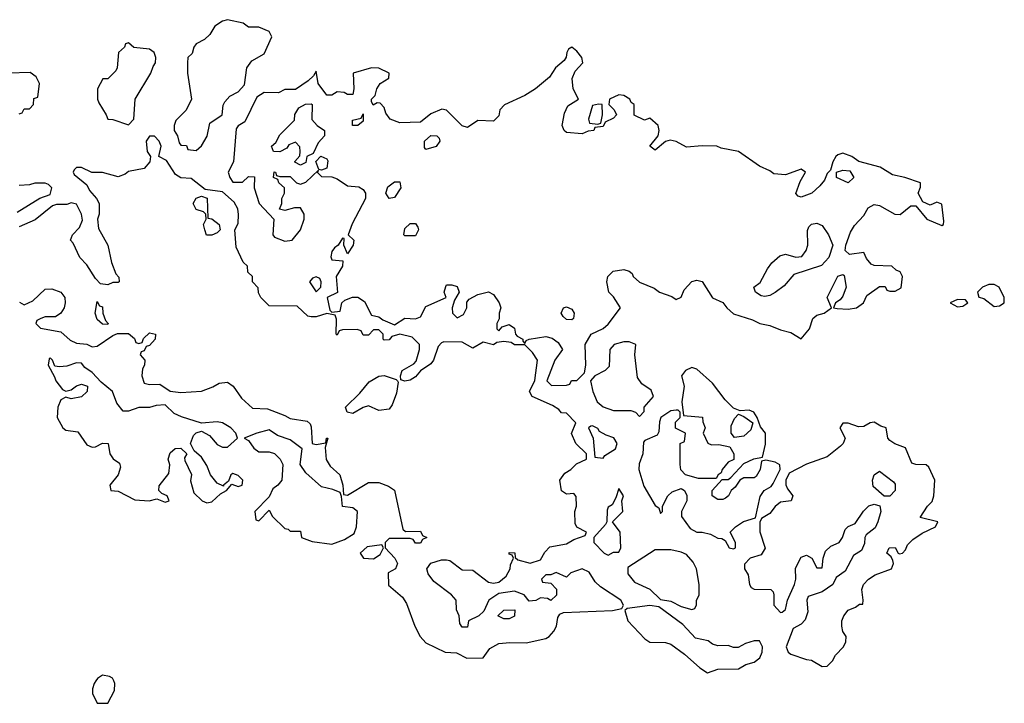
# Model space of a CAD drawing. Header units: inches. Extents: x 2601682 to 2755810, y 449311 to 584050.
# Tile 380 of 505: x 2712533 to 2716309, y 519914 to 522535. Entities that reach past the tile are written whole.
import ezdxf

# ---------------------------------------------------------------- set-up
doc = ezdxf.new("R2010")
doc.units = ezdxf.units.IN
doc.header["$MEASUREMENT"] = 0
doc.layers.add('C7511', color=7, linetype='Continuous')
doc.layers.add('C7512', color=7, linetype='Continuous')

msp = doc.modelspace()

# ---------------------------------------------------------------- linework, layer by layer
at = {"layer": 'C7511', "color": 2, "elevation": 2}
msp.add_lwpolyline([(2712824.8, 520000), (2712818, 519990), (2712811.3, 519970), (2712811.6, 519951.6), (2712830, 519914), (2712870, 519914), (2712896.4, 519963.6), (2712898, 519990), (2712893, 520000)], dxfattribs=at)
at = {"layer": 'C7512', "color": 2, "elevation": 2}
for points in [[(2713330, 522535.1), (2713310, 522529), (2713281, 522510), (2713261.4, 522478.6), (2713240.7, 522459.3), (2713210, 522442), (2713201, 522430), (2713194, 522406), (2713178, 522390), (2713176, 522370), (2713176, 522330), (2713192, 522230), (2713171.3, 522188.7), (2713131.1, 522148.9), (2713124.7, 522130), (2713124.7, 522110), (2713138, 522090), (2713143.6, 522063.6), (2713150, 522054), (2713172.7, 522052.7), (2713178, 522038), (2713210, 522034), (2713230, 522052), (2713251.9, 522088.1), (2713262, 522138), (2713308.7, 522170), (2713312.5, 522207.5), (2713319.3, 522220.7), (2713338, 522242), (2713370, 522258), (2713394.8, 522285.2), (2713404, 522350), (2713422.7, 522377.3), (2713470, 522404.7), (2713499.3, 522470), (2713489, 522490), (2713450, 522506), (2713410, 522506), (2713390, 522522)], [(2712950, 522446), (2712938, 522442), (2712934, 522430), (2712912, 522410), (2712906, 522350), (2712901, 522339), (2712871, 522309), (2712852, 522308), (2712831.3, 522270), (2712831.3, 522230), (2712836, 522216), (2712864.7, 522170), (2712870, 522154), (2712890, 522152), (2712950, 522132), (2712970, 522154), (2712975.3, 522230), (2713035.3, 522330), (2713044, 522356), (2713054, 522370), (2713055.3, 522390), (2713048, 522410), (2713030, 522422), (2712970, 522428)], [(2714650, 522429.2), (2714638, 522422), (2714630.8, 522410), (2714628.2, 522391.8), (2714620.7, 522379.3), (2714587.7, 522350), (2714564.9, 522315.1), (2714510.5, 522269.5), (2714470, 522244), (2714391.6, 522208.4), (2714374, 522190), (2714370, 522166), (2714350, 522146), (2714290, 522148), (2714250, 522122), (2714230, 522128.7), (2714170, 522188.7), (2714152.1, 522192.1), (2714110, 522173.6), (2714070, 522142.7), (2713990, 522139.5), (2713954, 522154), (2713937.2, 522177.2), (2713930, 522198), (2713915.3, 522215.3), (2713903.6, 522216.4), (2713888, 522208), (2713882, 522222), (2713882, 522230), (2713895.3, 522244.7), (2713902, 522270), (2713915.3, 522290), (2713948.7, 522311.3), (2713949, 522330), (2713909.5, 522349.5), (2713882, 522350), (2713811.3, 522330), (2713814, 522270), (2713810, 522248), (2713790, 522248), (2713776.4, 522256.4), (2713750, 522258), (2713730, 522246), (2713710, 522246), (2713677.2, 522290), (2713670, 522338), (2713659.8, 522320.2), (2713638.8, 522301.2), (2713590, 522268), (2713550, 522268), (2713524.7, 522255.3), (2713470, 522256), (2713442.5, 522237.5), (2713396, 522144), (2713370, 522128), (2713362.8, 522117.2), (2713352, 521990), (2713332, 521950), (2713338, 521930), (2713350, 521912), (2713387.3, 521912.7), (2713410, 521934), (2713432.7, 521932.7), (2713432, 521890), (2713451, 521830), (2713507.3, 521770), (2713503, 521710), (2713510, 521700.7), (2713550, 521686), (2713578, 521690), (2713609, 521730), (2713624, 521770), (2713624, 521790), (2713610, 521814), (2713586.4, 521813.6), (2713550, 521804), (2713529.2, 521809.2), (2713538, 521830), (2713538, 521850), (2713548, 521870), (2713548, 521890), (2713526, 521910), (2713522, 521922), (2713506, 521930), (2713508.4, 521951.6), (2713514, 521950), (2713518, 521938), (2713530, 521934), (2713570, 521934), (2713594, 521910), (2713610, 521904.7), (2713630, 521912), (2713678, 521958), (2713674, 521950), (2713690, 521934), (2713730, 521932), (2713750, 521924.7), (2713790, 521898), (2713833.7, 521893.7), (2713850, 521884.7), (2713858.8, 521870), (2713858.8, 521850), (2713807.3, 521752.7), (2713792, 521710), (2713814, 521690), (2713811.3, 521670), (2713790, 521638), (2713775.3, 521670), (2713776.4, 521696.4), (2713770, 521698), (2713754, 521670), (2713739.6, 521660.4), (2713730, 521646), (2713725.4, 521625.4), (2713730, 521614), (2713772, 521610), (2713771, 521590), (2713746, 521550), (2713751, 521489), (2713711.3, 521470), (2713722, 521422), (2713730, 521414), (2713762, 521418), (2713768, 521450), (2713780.2, 521459.8), (2713809.3, 521470.7), (2713830, 521470.7), (2713854.4, 521454.4), (2713882, 521402), (2713910, 521396), (2713924.7, 521384.7), (2713970, 521364.7), (2714010, 521391.3), (2714050, 521388), (2714070, 521396), (2714090, 521436), (2714168, 521470), (2714161.2, 521490), (2714167.3, 521512.7), (2714170, 521518), (2714190, 521518), (2714210, 521512), (2714218, 521490), (2714199.8, 521460.2), (2714191.3, 521430), (2714192, 521410), (2714210, 521392), (2714235.3, 521404.7), (2714248, 521430), (2714248, 521452), (2714256.4, 521463.6), (2714290, 521482), (2714330, 521491.3), (2714350, 521482), (2714371.3, 521450), (2714378, 521430), (2714371.3, 521410), (2714371.3, 521388.7), (2714362, 521370), (2714362, 521350), (2714370, 521342), (2714383.1, 521356.9), (2714410, 521366), (2714430, 521352), (2714434.8, 521330), (2714441.1, 521321.1), (2714462, 521310), (2714462, 521302), (2714470, 521294), (2714475.3, 521304.7), (2714486, 521310), (2714550, 521320.7), (2714574.4, 521314.4), (2714598, 521298), (2714614, 521270), (2714584.7, 521230), (2714554, 521150), (2714572.7, 521132.7), (2714630, 521134), (2714642, 521138), (2714648.4, 521151.6), (2714670, 521152), (2714699, 521181), (2714704, 521210), (2714702, 521290), (2714724, 521330), (2714770, 521350.8), (2714790, 521367.3), (2714837.2, 521430), (2714810, 521472.7), (2714792.7, 521490), (2714784, 521530), (2714788.7, 521550), (2714809.4, 521570.6), (2714850, 521577.3), (2714870, 521571.3), (2714881.4, 521561.4), (2714885.5, 521550), (2714910, 521528.4), (2714966, 521506), (2714986, 521490), (2715034.4, 521474.4), (2715050, 521462.8), (2715070, 521471.3), (2715081.1, 521498.9), (2715110, 521530.7), (2715130, 521536.3), (2715150, 521530.8), (2715189.2, 521469.2), (2715230, 521451.3), (2715244.9, 521430), (2715270, 521407), (2715343.8, 521383.8), (2715371, 521370), (2715410, 521362.4), (2715450, 521345.5), (2715490, 521336), (2715530, 521311), (2715561.2, 521350), (2715574, 521390), (2715590, 521402.8), (2715618, 521410), (2715646, 521430), (2715629, 521470), (2715670, 521551.3), (2715690, 521558), (2715694.8, 521554.8), (2715702.8, 521510), (2715690, 521475.3), (2715679.1, 521460.9), (2715662, 521450), (2715654, 521430), (2715667.3, 521427.3), (2715710, 521424.9), (2715742, 521430), (2715768.7, 521450), (2715782, 521478), (2715830, 521512), (2715851.6, 521511.6), (2715858, 521498), (2715870, 521494), (2715890, 521494), (2715913.2, 521506.8), (2715919, 521550), (2715910, 521568), (2715894.6, 521574.6), (2715878, 521590), (2715810, 521592.3), (2715798, 521598), (2715780.1, 521620.1), (2715770, 521642), (2715714.6, 521634.6), (2715699, 521650), (2715701.2, 521670), (2715719.5, 521720.5), (2715734.2, 521745.8), (2715770, 521784.7), (2715786.8, 521813.2), (2715810, 521826.8), (2715830, 521822.8), (2715889.1, 521789.1), (2715910, 521788.7), (2715950, 521822), (2715970, 521822), (2716012, 521770), (2716070, 521746), (2716075.3, 521750), (2716077.5, 521762.5), (2716070, 521828), (2716050, 521835.3), (2716024, 521824), (2715996.4, 521836.4), (2715978, 521870), (2715987.3, 521892.7), (2715988, 521910), (2715928, 521930), (2715880.1, 521940.1), (2715833.2, 521970), (2715751.5, 521991.5), (2715724, 522010), (2715690, 522023.7), (2715670, 522017.2), (2715662.8, 522010), (2715651, 521990), (2715642, 521958), (2715630, 521946), (2715619.8, 521920.2), (2715602, 521898), (2715570.5, 521869.5), (2715530, 521855.3), (2715518, 521858), (2715509.2, 521869.2), (2715525.8, 521914.2), (2715546, 521950), (2715530, 521962), (2715470, 521940.5), (2715424.5, 521944.5), (2715410, 521956), (2715370, 521973.6), (2715290, 522029.6), (2715222.5, 522042.5), (2715206, 522050), (2715150, 522051.5), (2715090, 522046), (2715050, 522068.7), (2715027.1, 522072.9), (2715010, 522068.7), (2714970, 522035.3), (2714949.2, 522050), (2714982, 522090), (2714985.2, 522110), (2714981.2, 522130), (2714950, 522158), (2714929.3, 522149.3), (2714888.9, 522168.9), (2714888.7, 522210), (2714878, 522218), (2714872.3, 522230), (2714850, 522244.5), (2714830, 522247), (2714794.8, 522230), (2714792, 522210), (2714812, 522190), (2714822, 522170), (2714810, 522158), (2714778, 522142), (2714770, 522126), (2714738, 522122), (2714734, 522110), (2714712.7, 522107.3), (2714690, 522098), (2714630, 522102.7), (2714621.2, 522110), (2714612.7, 522130), (2714622.7, 522177.3), (2714635.3, 522204.7), (2714675.3, 522230), (2714655.1, 522270), (2714652, 522310), (2714662.5, 522337.5), (2714692.8, 522370), (2714689.2, 522390), (2714670, 522414.5)], [(2713610, 521978), (2713588.4, 521988.4), (2713588.4, 521991.6), (2713607.3, 522012.7), (2713608, 522030), (2713607.3, 522047.3), (2713590, 522066), (2713564.7, 522055.3), (2713556.9, 522043.1), (2713530, 522028), (2713506, 522030), (2713498, 522050), (2713515.3, 522064.7), (2713530, 522094), (2713586, 522150), (2713588.4, 522171.6), (2713603.1, 522196.9), (2713628.4, 522211.6), (2713650, 522212), (2713654, 522210), (2713652.7, 522152.7), (2713674, 522130), (2713702, 522110), (2713702, 522090), (2713676.9, 522063.1), (2713658, 522022), (2713634, 522010), (2713630, 521988)], [(2714751.9, 522211.9), (2714730, 522206), (2714714, 522154), (2714718, 522138), (2714750, 522134), (2714762, 522138), (2714768, 522170), (2714766, 522210)], [(2713809.1, 522129.1), (2713808.7, 522150), (2713842, 522158), (2713850, 522174), (2713850, 522146), (2713830, 522129.2)], [(2714090, 522038), (2714084.7, 522044.7), (2714085.2, 522070), (2714109.5, 522090.5), (2714132, 522090), (2714141, 522081), (2714144, 522070), (2714130, 522049)], [(2713690, 521958), (2713680.4, 521960.4), (2713668, 521992), (2713688, 522012), (2713710, 522002), (2713714, 521994), (2713710, 521966)], [(2715710, 521909), (2715666, 521930), (2715666, 521950), (2715690, 521958), (2715716, 521956), (2715731.3, 521930)], [(2713950, 521849.2), (2713937.2, 521870), (2713945.1, 521894.9), (2713970, 521914), (2713990, 521914), (2713994.8, 521890), (2713970, 521854)], [(2713270, 521709), (2713249.3, 521709.3), (2713242, 521730), (2713238, 521750), (2713248, 521770), (2713246, 521790), (2713238, 521798), (2713210, 521808), (2713198, 521830), (2713210, 521851.3), (2713230, 521858), (2713251.3, 521851.3), (2713254, 521774), (2713270, 521772), (2713298, 521750), (2713302, 521730), (2713290, 521718)], [(2714010, 521706), (2714006, 521710), (2714010, 521734), (2714030, 521754), (2714050, 521754), (2714059.6, 521739.6), (2714062, 521730), (2714050, 521706)], [(2715390, 521473.2), (2715376.5, 521476.5), (2715355.3, 521490), (2715348.7, 521510), (2715372.5, 521527.5), (2715400.2, 521579.8), (2715417.2, 521602.8), (2715448, 521630), (2715470, 521636), (2715510, 521624.7), (2715532.9, 521627.1), (2715549, 521650), (2715556, 521670), (2715553.6, 521726.4), (2715559, 521741), (2715569.3, 521750.7), (2715590, 521754.8), (2715610, 521746), (2715634.8, 521710), (2715651, 521670), (2715636.3, 521623.7), (2715607.5, 521592.5), (2715501.4, 521558.6), (2715464.9, 521515.1), (2715430, 521489), (2715410, 521477.2)], [(2713670, 521549), (2713656, 521544), (2713644.7, 521530), (2713670, 521492), (2713688, 521510), (2713689, 521530), (2713683.1, 521543.1)], [(2716270, 521519.6), (2716250, 521519.6), (2716224.9, 521510), (2716206.8, 521490), (2716211.1, 521471.1), (2716230, 521466), (2716270, 521436), (2716290, 521438), (2716308, 521450), (2716309, 521470), (2716289.2, 521510)], [(2716130, 521462), (2716101, 521450), (2716130, 521434), (2716150, 521437.3), (2716169, 521450), (2716160.4, 521460.4)], [(2712870, 521366), (2712850, 521368), (2712830, 521386), (2712822, 521410), (2712830, 521454), (2712838, 521438), (2712850, 521434), (2712852, 521410), (2712862, 521382), (2712872, 521370)], [(2714650, 521384), (2714630, 521385.2), (2714616.5, 521396.5), (2714609.2, 521410), (2714618, 521430), (2714630, 521434), (2714650, 521424.7), (2714658.8, 521410), (2714656, 521390)], [(2714870, 521299.5), (2714850, 521299.5), (2714812, 521290), (2714796, 521270), (2714794, 521206), (2714778, 521190), (2714738, 521170), (2714722, 521150), (2714730.8, 521110), (2714746.8, 521070), (2714770, 521050.8), (2714810, 521037.3), (2714876.9, 521036.9), (2714894, 521030), (2714910, 521014), (2714927.3, 521032.7), (2714928, 521050), (2714964, 521090), (2714955.1, 521115.1), (2714919, 521139), (2714902.7, 521162.7), (2714891.6, 521250), (2714895.1, 521290)], [(2712650, 521238), (2712645.4, 521234.6), (2712642, 521210), (2712666.4, 521166.4), (2712670.8, 521150), (2712696.9, 521116.9), (2712710, 521111.3), (2712730, 521116), (2712750, 521130.8), (2712770, 521138), (2712792, 521130), (2712791.3, 521110), (2712770, 521089.2), (2712730, 521082), (2712710, 521088), (2712690, 521078), (2712678.8, 521050), (2712676, 521010), (2712698, 520970), (2712710, 520961), (2712755.2, 520955.2), (2712790, 520904.7), (2712810, 520896), (2712823.1, 520896.9), (2712850, 520911.3), (2712872, 520910), (2712878, 520870), (2712890.9, 520850.9), (2712914.8, 520834.8), (2712918.8, 520818.8), (2712910.4, 520789.6), (2712878, 520750), (2712882, 520730), (2712910, 520726.8), (2712974, 520694), (2713029.2, 520690.8), (2713058, 520698), (2713090, 520684.7), (2713106, 520690), (2713098, 520710), (2713078, 520718), (2713066, 520730), (2713067.3, 520747.3), (2713104.7, 520795.3), (2713108.9, 520828.9), (2713102, 520850), (2713110, 520874), (2713128.4, 520891.6), (2713150, 520892), (2713174, 520870), (2713164.7, 520855.3), (2713165.4, 520845.4), (2713191.3, 520791.3), (2713187.1, 520767.1), (2713200.7, 520720.7), (2713232, 520690), (2713250, 520682.8), (2713270, 520686.8), (2713303.1, 520716.9), (2713326, 520730), (2713346, 520754), (2713370, 520744.7), (2713386, 520750), (2713388, 520770), (2713370, 520788), (2713350, 520795.3), (2713342, 520790), (2713334, 520766), (2713314, 520750), (2713314, 520746), (2713290, 520758), (2713264, 520790), (2713250, 520826), (2713230, 520858), (2713202, 520882), (2713188, 520910), (2713199, 520941), (2713209.1, 520950.9), (2713230, 520958), (2713260.7, 520940.7), (2713290, 520906), (2713310, 520896), (2713330, 520896), (2713368, 520930), (2713362, 520950), (2713342, 520970), (2713310, 520989.2), (2713290, 520993.2), (2713230, 520988), (2713152.7, 521012.7), (2713124.7, 521024.7), (2713090, 521058), (2713056.4, 521056.4), (2713030, 521048.7), (2712990, 521048.7), (2712950, 521034), (2712930, 521034), (2712904.8, 521064.8), (2712888.7, 521110), (2712845.2, 521145.2), (2712810, 521182), (2712782, 521202), (2712770, 521218), (2712750, 521219), (2712712.8, 521207.2), (2712684.7, 521204.7), (2712667.3, 521207.3), (2712658, 521230)], [(2715110, 521202), (2715086.8, 521190), (2715071.3, 521170), (2715081, 521130), (2715072, 521070), (2715078, 521018), (2715151.1, 521011.1), (2715152.7, 520992.7), (2715162, 520970), (2715154, 520950), (2715171.6, 520911.6), (2715185.4, 520905.4), (2715213.6, 520906.4), (2715256.8, 520896.8), (2715272, 520870), (2715271.6, 520848.4), (2715250, 520839), (2715227.3, 520810), (2715222.8, 520797.2), (2715212, 520790), (2715203.6, 520776.4), (2715136.4, 520776.4), (2715086, 520790), (2715068.7, 520808.7), (2715066, 520830), (2715066, 520910), (2715082, 520918), (2715086, 520950), (2715048.4, 520968.4), (2715048.4, 520991.6), (2715066, 521010), (2715066, 521030), (2715058, 521038), (2715050, 521038), (2715030, 521035.3), (2714992, 521010), (2714986.4, 520993.6), (2714984.5, 520955.5), (2714978, 520942), (2714930, 520922), (2714924.5, 520915.5), (2714922.8, 520870), (2714908.1, 520831.9), (2714907.7, 520810), (2714926.9, 520746.9), (2714970, 520672), (2714983.6, 520663.6), (2714990, 520642), (2714998, 520650), (2714998, 520670), (2715018, 520710), (2715034.6, 520725.4), (2715070, 520738), (2715082, 520730), (2715091, 520711), (2715091, 520690), (2715071, 520650), (2715071, 520630), (2715104.4, 520584.4), (2715130, 520570.8), (2715150.6, 520570.6), (2715182, 520562), (2715210, 520546.8), (2715225.4, 520545.4), (2715238, 520538), (2715254, 520510), (2715270, 520506), (2715278, 520510), (2715278, 520530), (2715258, 520570), (2715278, 520590), (2715309.1, 520610.9), (2715355.3, 520624.7), (2715373.2, 520706.8), (2715388, 520730), (2715414.6, 520745.4), (2715423.1, 520756.9), (2715448.7, 520810), (2715448.4, 520828.4), (2715430, 520839), (2715394, 520846), (2715378, 520842), (2715372, 520810), (2715356.9, 520783.1), (2715350, 520778), (2715310, 520778), (2715294, 520770), (2715276.9, 520743.1), (2715262, 520730), (2715251.1, 520708.9), (2715239.8, 520700.2), (2715230, 520695.3), (2715210, 520695.3), (2715188, 520710), (2715188, 520730), (2715227.3, 520772.7), (2715250, 520772), (2715260.4, 520779.6), (2715310, 520834), (2715348.4, 520851.6), (2715382, 520858), (2715392.5, 520907.5), (2715393.2, 520950), (2715374, 520974), (2715361.2, 521010), (2715348.7, 521030), (2715330, 521038), (2715295.3, 521035.3), (2715270, 521046), (2715238, 521078), (2715190, 521142), (2715130, 521195.3)], [(2713910, 521037.2), (2713870, 521054), (2713850, 521048.7), (2713810, 521025.2), (2713788.7, 521030), (2713782.7, 521050), (2713837.2, 521102.8), (2713872.9, 521147.1), (2713910, 521168), (2713930, 521170.8), (2713976, 521156), (2713982, 521150), (2713984.7, 521144.7), (2713977.3, 521102.7), (2713961.4, 521058.6), (2713950, 521042)], [(2715273.6, 520933.6), (2715261.2, 520950), (2715262, 520978), (2715273.6, 521006.4), (2715290, 521022), (2715310, 521014), (2715344.7, 520990), (2715337.3, 520962.7), (2715310, 520938)], [(2714730, 520978), (2714723.6, 520976.4), (2714714, 520970), (2714732, 520930), (2714738, 520858), (2714770, 520854), (2714776.4, 520863.6), (2714818, 520890), (2714824, 520910), (2714811.3, 520931.3), (2714781.5, 520941.5), (2714756.5, 520956.5), (2714750, 520968)], [(2715810, 520992.3), (2715794, 520990), (2715770, 520975.3), (2715750, 520974), (2715710, 520988.7), (2715690, 520988), (2715678, 520970), (2715698.8, 520930), (2715691.3, 520910), (2715680.4, 520899.6), (2715630, 520858.4), (2715550, 520831.3), (2715483.5, 520796.5), (2715471, 520770), (2715471.1, 520751.1), (2715476.9, 520736.9), (2715498, 520710), (2715491, 520690), (2715450, 520685.2), (2715430, 520669), (2715410, 520641.2), (2715378, 520622), (2715371.1, 520608.9), (2715371.1, 520571.1), (2715391.6, 520508.4), (2715376.9, 520483.1), (2715334, 520470), (2715312.7, 520447.3), (2715312, 520430), (2715327.1, 520407.1), (2715331.3, 520370), (2715338, 520358), (2715350, 520351.3), (2715414, 520350), (2715422, 520342), (2715424.7, 520330), (2715424.7, 520290), (2715450, 520262), (2715456.4, 520263.6), (2715470, 520274), (2715478, 520310), (2715504, 520370), (2715509, 520390), (2715508.4, 520431.6), (2715530, 520474), (2715550, 520482), (2715571.1, 520471.1), (2715590, 520434), (2715610, 520434), (2715614, 520470), (2715622.7, 520497.3), (2715643.2, 520516.8), (2715675.3, 520530), (2715689, 520550), (2715699, 520581), (2715710, 520592), (2715737.2, 520602.8), (2715769.4, 520650.6), (2715790, 520671.3), (2715810, 520678), (2715831.1, 520671.1), (2715836, 520650), (2715824, 520610), (2715813.2, 520586.8), (2715779.8, 520560.2), (2715774, 520550), (2715773, 520527), (2715760.7, 520499.3), (2715730, 520481.2), (2715698.8, 520421.2), (2715664, 520396), (2715650.7, 520369.3), (2715610, 520341.2), (2715556.9, 520323.1), (2715551, 520310), (2715555.9, 520264.1), (2715545.5, 520234.5), (2715530, 520217.2), (2715499.8, 520200.2), (2715472.7, 520130), (2715480.4, 520110), (2715490, 520102.6), (2715550, 520081.6), (2715570, 520078.8), (2715610, 520054.8), (2715630, 520056.3), (2715650, 520077.3), (2715661.4, 520098.5), (2715692, 520130), (2715701.2, 520150), (2715702, 520170), (2715689.3, 520189.3), (2715685.2, 520210), (2715685.2, 520230), (2715693.2, 520250), (2715710, 520271), (2715738, 520282), (2715754, 520294), (2715766, 520294), (2715768, 520310), (2715762, 520350), (2715768.7, 520370), (2715788, 520390), (2715814, 520406), (2715876, 520430), (2715884, 520450), (2715882, 520462), (2715875.3, 520475.3), (2715858, 520490), (2715868, 520510), (2715890, 520512), (2715902, 520490), (2715906.8, 520486.8), (2715918, 520490), (2715930, 520502), (2715938, 520522), (2715958, 520542), (2715993.4, 520566.6), (2716045.2, 520590), (2716054, 520610), (2715986, 520626), (2716014, 520670), (2716032, 520688), (2716039, 520710), (2716042, 520770), (2716019, 520819), (2716008.7, 520828.7), (2715969.2, 520829.2), (2715954.6, 520834.6), (2715930, 520894), (2715889.3, 520909.3), (2715870, 520922), (2715862, 520930), (2715855.3, 520970), (2715836, 520976)], [(2713490, 520962), (2713442, 520950), (2713394, 520930), (2713410, 520922), (2713430, 520892), (2713450, 520878), (2713490, 520878), (2713510, 520872), (2713532, 520850), (2713542, 520830), (2713538, 520770), (2713522, 520750), (2713503.4, 520736.6), (2713490, 520706), (2713434, 520650), (2713438, 520618), (2713450, 520614), (2713490, 520654), (2713502, 520630), (2713550, 520584.7), (2713562, 520582), (2713570, 520574), (2713610, 520574), (2713614, 520550), (2713654, 520534), (2713730, 520524.7), (2713778, 520542), (2713814.8, 520565.2), (2713823.7, 520590), (2713828.7, 520650), (2713810, 520664), (2713770, 520668), (2713767.3, 520707.3), (2713762, 520722), (2713734, 520734), (2713690, 520744), (2713630, 520798), (2713608.7, 520830), (2713615.3, 520890), (2713570, 520924), (2713521.2, 520941.2)], [(2715848.7, 520708.7), (2715805.6, 520745.6), (2715804, 520770), (2715809.4, 520790.6), (2715830, 520804.7), (2715883.6, 520763.6), (2715890, 520754), (2715890.6, 520729.4), (2715870, 520708.7)], [(2714830, 520738), (2714818.8, 520701.2), (2714804.7, 520675.3), (2714790, 520666), (2714785.4, 520654.6), (2714784.7, 520610), (2714779.8, 520600.2), (2714734, 520550), (2714734, 520530), (2714774, 520490), (2714790, 520482), (2714810, 520494), (2714830, 520494), (2714838, 520510), (2714835.3, 520570), (2714806, 520610), (2714846, 520650), (2714842, 520690), (2714848, 520710)], [(2713922, 520522), (2713865.8, 520514.2), (2713838, 520490), (2713851.1, 520471.1), (2713890, 520467.3), (2713915.3, 520484.7), (2713928, 520510)], [(2715030, 520502), (2714970, 520502), (2714864.7, 520435.3), (2714864.7, 520410), (2714890, 520378), (2714950, 520351.3), (2714990, 520312), (2715030, 520306), (2715070, 520284.7), (2715110, 520274), (2715122, 520278), (2715128, 520292), (2715128, 520308), (2715138, 520330), (2715138, 520370), (2715129, 520430), (2715115.5, 520455.5), (2715090, 520484), (2715070, 520494)], [(2714949.1, 520289.1), (2714862, 520278), (2714854, 520270), (2714864.9, 520230), (2714930, 520161.3), (2714950, 520148.9), (2715010, 520147.4), (2715030, 520140.4), (2715082.9, 520102.9), (2715141, 520050), (2715170, 520030.7), (2715210, 520044.4), (2715290, 520045.7), (2715317.7, 520062.3), (2715350, 520071.4), (2715371.9, 520088.1), (2715380.3, 520110), (2715381.3, 520130), (2715370, 520154), (2715350, 520153.2), (2715316.4, 520143.6), (2715288.4, 520128.4), (2715270, 520128), (2715250, 520135.3), (2715210, 520134.5), (2715190, 520140.9), (2715173, 520153), (2715124, 520164), (2715076.2, 520216.2), (2714984, 520284)], [(2714390, 520238), (2714366, 520250), (2714388.9, 520271.1), (2714432, 520272), (2714430, 520248), (2714410, 520238)]]:
    msp.add_lwpolyline(points, close=True, dxfattribs=at)
for points in [[(2712530, 522174), (2712542, 522178), (2712550, 522194), (2712570, 522194), (2712586, 522210), (2712587.3, 522232.7), (2712602, 522238), (2712608, 522290), (2712595.5, 522315.5), (2712572.1, 522332.1), (2712490, 522329.6)], [(2712531.6, 521451.6), (2712550, 521442), (2712583.1, 521456.9), (2712630, 521502), (2712656.4, 521503.6), (2712690.7, 521490.7), (2712706, 521470), (2712706.8, 521450), (2712702.8, 521430), (2712690.7, 521409.3), (2712670, 521395.3), (2712630, 521395.3), (2712614, 521390), (2712598, 521382), (2712594, 521370), (2712612.7, 521352.7), (2712690, 521338), (2712725.8, 521305.8), (2712750, 521294.8), (2712790, 521291), (2712810, 521281), (2712830, 521282.8), (2712890, 521324.7), (2712908, 521332), (2712950, 521332), (2712972.7, 521312.7), (2712978, 521298), (2712990, 521294), (2713002, 521298), (2713007.3, 521312.7), (2713030, 521334), (2713054, 521330), (2713052, 521310), (2713030, 521286), (2713018, 521282), (2713010, 521266), (2712998, 521262), (2712994, 521250), (2713012, 521230), (2713011.3, 521210), (2713004, 521196), (2713000.7, 521170), (2713010, 521141), (2713030, 521136), (2713070, 521138), (2713110, 521111.3), (2713150, 521106), (2713230, 521110.8), (2713272.9, 521127.1), (2713298, 521142), (2713330, 521144.7), (2713351.3, 521130), (2713383.5, 521083.5), (2713425.8, 521045.8), (2713483.6, 521043.6), (2713550, 521018), (2713570, 521006), (2713635.3, 520995.3), (2713646, 520986), (2713650, 520974), (2713654, 520910), (2713670, 520906), (2713707.3, 520912.7), (2713708.7, 520930), (2713714, 520930), (2713704.7, 520895.3), (2713708.3, 520848.3), (2713722.8, 520822.8), (2713761, 520790), (2713771.3, 520750), (2713774, 520714), (2713790, 520712), (2713870, 520761), (2713910, 520761), (2713946.8, 520746.8), (2713970, 520731.3), (2714002, 520582), (2714012.7, 520572.7), (2714070, 520574), (2714078, 520558), (2714094, 520550), (2714078, 520542), (2714070, 520528), (2714050, 520528), (2714042, 520542), (2714030, 520546), (2713950, 520546), (2713934, 520530), (2713934, 520510), (2713971.3, 520470), (2713982, 520450), (2713974, 520430), (2713946, 520414), (2713947.5, 520367.5), (2714000.5, 520320.5), (2714016.7, 520296.7), (2714048.2, 520210), (2714068.8, 520170), (2714090, 520145.7), (2714164.7, 520110), (2714207.7, 520107.7), (2714247.5, 520087.5), (2714310, 520088.5), (2714336.2, 520123.8), (2714370, 520143), (2714412.9, 520147.1), (2714474.6, 520145.4), (2714550, 520162), (2714563.7, 520170), (2714580.7, 520190), (2714591.1, 520210), (2714597, 520243), (2714604.8, 520255.2), (2714618.4, 520261.6), (2714806, 520270), (2714842, 520278), (2714848, 520290), (2714838, 520310), (2714760.2, 520360.2), (2714740.1, 520380.1), (2714716.2, 520416.2), (2714690, 520429.2), (2714646, 520414), (2714630, 520398), (2714590, 520415.3), (2714570, 520406), (2714550, 520406), (2714534, 520390), (2714538, 520378), (2714570, 520374), (2714592, 520352), (2714591.3, 520328.7), (2714570, 520308), (2714556.4, 520316.4), (2714530, 520318), (2714511.6, 520308.4), (2714486, 520306), (2714468, 520330), (2714430, 520344), (2714370, 520335.3), (2714332, 520310), (2714312.7, 520267.3), (2714294, 520250), (2714254, 520230), (2714250, 520206), (2714230, 520206), (2714220.4, 520220.4), (2714218, 520250), (2714207.3, 520272.7), (2714206, 520310), (2714188.7, 520330), (2714120.8, 520380.8), (2714099, 520410), (2714094, 520430), (2714109.1, 520450.9), (2714150, 520464.7), (2714170, 520464.7), (2714182, 520462), (2714230, 520426), (2714270, 520424.7), (2714330, 520378.8), (2714350, 520374.8), (2714370, 520378.8), (2714398.9, 520401.1), (2714413.2, 520430), (2714414.6, 520445.4), (2714426, 520470), (2714422, 520482), (2714410, 520486), (2714410, 520492), (2714431.1, 520491.1), (2714432.7, 520472.7), (2714443.6, 520463.6), (2714490, 520451), (2714530, 520464.7), (2714546.3, 520493.7), (2714566, 520514), (2714630, 520526), (2714658, 520542), (2714702, 520558), (2714706, 520570), (2714668.9, 520588.9), (2714663.1, 520603.1), (2714662, 520650), (2714668, 520670), (2714667.3, 520707.3), (2714658, 520718), (2714630, 520715.3), (2714610, 520728.7), (2714604, 520770), (2714623.1, 520796.9), (2714646, 520810), (2714668.4, 520831.6), (2714706, 520850), (2714706, 520870), (2714666, 520910), (2714648.9, 520948.9), (2714666, 520990), (2714630, 521026), (2714610, 521028), (2714600.4, 521040.4), (2714576.4, 521056.4), (2714498, 521090), (2714488, 521110), (2714508.7, 521151.3), (2714519, 521230), (2714499.7, 521259.7), (2714470, 521289), (2714430, 521289), (2714418, 521298), (2714390, 521300.9), (2714362.8, 521297.2), (2714350, 521289), (2714310, 521299), (2714270, 521275.3), (2714230, 521299), (2714159.9, 521300.1), (2714150, 521296), (2714138, 521282), (2714119.3, 521230), (2714110, 521216), (2714070, 521189.2), (2714050, 521166), (2714030, 521153.2), (2714009.2, 521149.2), (2713994.6, 521154.6), (2713992.7, 521170), (2713999.3, 521190), (2714044.2, 521215.8), (2714053.8, 521226.2), (2714066.6, 521270), (2714065.6, 521290), (2714038.2, 521318.2), (2713990, 521329.5), (2713959.6, 521320.4), (2713950, 521308), (2713930, 521306), (2713926, 521310), (2713926, 521330), (2713910, 521346), (2713890, 521346), (2713870, 521326), (2713850, 521326), (2713842, 521342), (2713827.3, 521347.3), (2713770, 521346), (2713758, 521342), (2713750, 521326), (2713746, 521330), (2713747.3, 521387.3), (2713742, 521402), (2713710, 521408), (2713670, 521395.3), (2713650, 521395.3), (2713638, 521398), (2713596.4, 521436.4), (2713490, 521438), (2713458, 521470), (2713448.4, 521488.4), (2713447.3, 521507.3), (2713426, 521530), (2713426, 521550), (2713407.3, 521567.3), (2713406, 521590), (2713390, 521606), (2713363.1, 521663.1), (2713358, 521730), (2713370, 521754), (2713372.1, 521787.9), (2713369.4, 521810), (2713354.9, 521834.9), (2713310, 521875.3), (2713244, 521884), (2713190, 521926), (2713150, 521929.2), (2713130, 521941.2), (2713095.3, 521995.3), (2713066, 522010), (2713075.3, 522050), (2713068, 522070), (2713050, 522088), (2713030, 522088), (2713018, 522070), (2713021, 522030), (2713034, 522010), (2713032, 521990), (2713010, 521964), (2712950, 521953.2), (2712937.3, 521942.7), (2712910, 521932.7), (2712850, 521949.2), (2712808.7, 521948.7), (2712770, 521968), (2712750, 521968), (2712741, 521959), (2712738, 521950), (2712742, 521942), (2712790, 521902), (2712800.5, 521880.5), (2712826.8, 521850), (2712837.3, 521830), (2712837.3, 521790), (2712830.8, 521770), (2712834.4, 521734.4), (2712870.5, 521670.5), (2712884.5, 521604.5), (2712901, 521561), (2712912.7, 521547.3), (2712914, 521530), (2712910, 521528), (2712890, 521528), (2712870, 521518), (2712842, 521522), (2712822.7, 521542.7), (2712790, 521595.3), (2712763.2, 521623.2), (2712738, 521678), (2712728, 521690), (2712735.3, 521710), (2712762, 521738), (2712774, 521766), (2712769.2, 521790), (2712750, 521828), (2712730, 521833.2), (2712713.2, 521826.8), (2712674, 521826), (2712658.8, 521821.2), (2712592.3, 521767.7), (2712530, 521741.2)], [(2712522.7, 521797.3), (2712609.3, 521850.7), (2712650, 521864.7), (2712655.3, 521890), (2712643.1, 521903.1), (2712630, 521908.7), (2712590, 521908.7), (2712570, 521902), (2712530, 521899)], [(2712893, 520000), (2712888, 520010), (2712877.2, 520017.2), (2712850, 520022), (2712831, 520009), (2712824.8, 520000)]]:
    msp.add_lwpolyline(points, dxfattribs=at)

doc.saveas('drawing.dxf')
